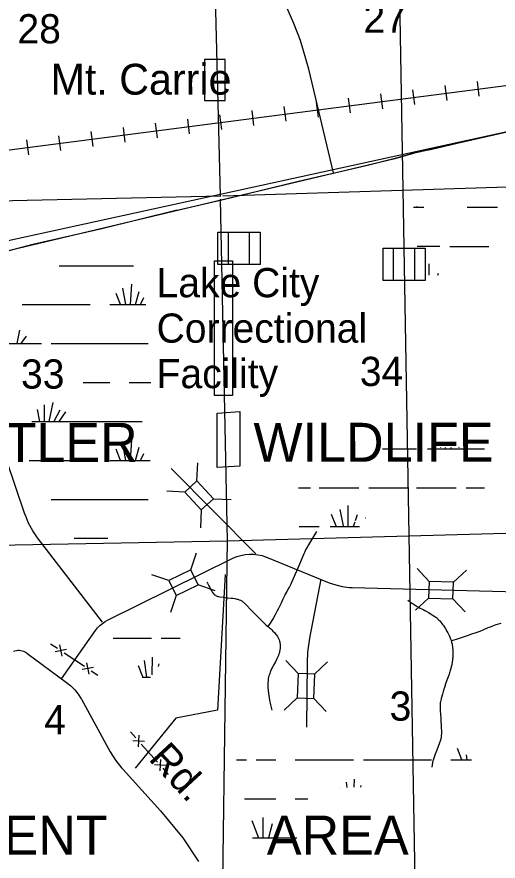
# Model space of a CAD drawing. Extents: x 2480962 to 2688785, y 277103 to 599240.
# Drawn here: x 2594408 to 2601822, y 429582 to 442588 of the extents above; entities that cross this region are included whole.
import ezdxf

# ---------------------------------------------------------------- set-up
doc = ezdxf.new("R2010")
doc.units = 0
for name, color, linetype in [('Communities and Subdivisions Names without Post Office', 7, 'Continuous'), ('Culture', 7, 'Continuous'), ('Culture Text', 7, 'Continuous'), ('Divided_Highway', 7, 'Continuous'), ('Level 15', 7, 'Continuous'), ('Level 31', 7, 'Continuous'), ('Local Roads Improved', 7, 'Continuous'), ('Local Roads Related Text', 7, 'Continuous'), ('Narrow River Creek and Branch and Slough', 7, 'Continuous'), ('National Forest', 7, 'Continuous'), ('Railroads', 7, 'Continuous'), ('Section Lines', 7, 'Continuous'), ('Section Numbers', 7, 'Continuous'), ('Swamps', 7, 'Continuous'), ('Township and Range lines', 7, 'Continuous'), ('Uninventoried Roads and Features', 7, 'Continuous'), ('US Routes Highway Center Lines', 7, 'Continuous')]:
    doc.layers.add(name, color=color, linetype=linetype)

msp = doc.modelspace()

# ---------------------------------------------------------------- linework, layer by layer
at = {"layer": 'Culture'}
for p, q in [((2597668.047, 438772.06), (2597668.047, 439270.755)), ((2597993.047, 438772.06), (2597993.047, 439270.755)), ((2600211.95, 438526.806), (2600211.95, 439025.502)), ((2600536.95, 438526.806), (2600536.95, 439025.502))]:
    msp.add_line(p, q, dxfattribs=at)
for points in [[(2597505.547, 439272.06), (2598155.548, 439272.06), (2598155.548, 438772.06), (2597505.547, 438772.06)], [(2600049.45, 439026.807), (2600699.45, 439026.807), (2600699.45, 438526.806), (2600049.45, 438526.806)]]:
    msp.add_lwpolyline(points, close=True, dxfattribs=at)
at = {"layer": 'Divided_Highway'}
msp.add_line((2600799.421, 414762.355), (2600001.432, 460214.017), dxfattribs=at)
at = {"layer": 'Level 31'}
for points in [[(2597300.424, 441299.956), (2597615.554, 441299.956), (2597615.554, 441930.636), (2597300.424, 441930.636)], [(2596685.921, 441788.733), (2596685.921, 441788.733), (2596685.921, 441788.733), (2596685.921, 441788.733)], [(2597453.07, 438831.85), (2597730.962, 438831.85), (2597730.962, 436756.233), (2597453.07, 436756.233)], [(2597492.271, 436484.125), (2597842.605, 436508.924), (2597842.605, 435668.463), (2597492.271, 435643.665)]]:
    msp.add_lwpolyline(points, close=True, dxfattribs=at)
at = {"layer": 'Local Roads Improved'}
for p, q in [((2598672.824, 442484.922), (2598337.502, 443272.871)), ((2599283.687, 440183.5), (2598904.21, 441781.411)), ((2594561.198, 432788.136), (2595174.794, 432334.55)), ((2595402.176, 432074.826), (2595847.373, 431267.539)), ((2596044.528, 430992.166), (2596621.012, 430359.212))]:
    msp.add_line(p, q, dxfattribs=at)
for points in [[(2598904.21, 441781.411), (2598775.003, 442221.574), (2598672.824, 442484.922)], [(2594355.714, 432816.846), (2594377.396, 432823.709), (2594399.678, 432828.269), (2594422.314, 432830.474), (2594445.057, 432830.302), (2594467.657, 432827.753), (2594489.866, 432822.856), (2594511.443, 432815.664), (2594532.149, 432806.255), (2594551.758, 432794.735), (2594561.198, 432788.136)], [(2595174.794, 432334.55), (2595240.123, 432280.749), (2595299.469, 432220.415), (2595352.185, 432154.207), (2595397.69, 432082.852), (2595402.176, 432074.826)], [(2595847.373, 431267.539), (2595927.295, 431139.015), (2596020.215, 431019.55), (2596044.528, 430992.166)], [(2596621.012, 430359.212), (2596962.539, 429942.344), (2597208.28, 429576.265)]]:
    msp.add_lwpolyline(points, dxfattribs=at)
at = {"layer": 'Narrow River Creek and Branch and Slough'}
for points in [[(2599025.572, 434661.78), (2598963.374, 434558.072), (2598901.177, 434454.364), (2598881.482, 434420.686), (2598867.283, 434395.083), (2598857.03, 434375.67), (2598842.4, 434346.182), (2598828.812, 434316.221), (2598734.129, 434096.435), (2598639.446, 433876.649)], [(2597332.671, 433880.675), (2597343.987, 433862.239), (2597355.051, 433843.674), (2597364.969, 433825.618), (2597378.689, 433797.903), (2597392.879, 433770.261), (2597409.408, 433741.231), (2597416.074, 433730.545), (2597422.224, 433721.437), (2597427.897, 433713.721), (2597438.599, 433700.96), (2597447.381, 433692.161), (2597454.451, 433686.08), (2597465.925, 433677.917), (2597472.086, 433674.315), (2597478.552, 433671.062), (2597492.817, 433665.186), (2597505.396, 433661.085), (2597516.467, 433658.164), (2597535.967, 433654.22), (2597595.064, 433646.145), (2597616.187, 433643.389), (2597653.245, 433639.661), (2597708.886, 433634.654), (2597736.653, 433631.447), (2597764.337, 433627.175), (2597782.272, 433623.694), (2597798.032, 433620.092), (2597811.748, 433616.423), (2597823.607, 433612.755), (2597833.819, 433609.152), (2597851.176, 433601.86), (2597863.638, 433595.475), (2597872.602, 433590.12), (2597885.329, 433581.099), (2597891.329, 433576.114), (2597897.061, 433570.795), (2597944.273, 433524.088), (2598014.356, 433453.748), (2598084.131, 433383.153), (2598150.893, 433315.32), (2598217.771, 433247.615), (2598229.188, 433236.587), (2598249.972, 433218.168), (2598282.095, 433191.539), (2598298.116, 433178.149), (2598313.825, 433164.382), (2598336.186, 433143.304), (2598352.398, 433127.031), (2598376.092, 433101.857), (2598399.376, 433075.738), (2598407.196, 433066.301), (2598413.578, 433057.808), (2598423.775, 433042.406), (2598430.663, 433030.394), (2598439.88, 433011.616), (2598447.891, 432991.903), (2598454.052, 432973.157), (2598458.316, 432956.503), (2598461.199, 432941.794), (2598463.082, 432928.854), (2598464.246, 432917.503), (2598465.215, 432897.637), (2598465.063, 432882.79), (2598463.455, 432860.711), (2598460.223, 432838.998), (2598453.091, 432805.387), (2598446.553, 432780.289), (2598440.894, 432761.589), (2598436.192, 432747.659), (2598428.349, 432726.956), (2598419.49, 432706.532), (2598409.783, 432686.618), (2598391.567, 432652.855), (2598363.241, 432603.245), (2598349.551, 432578.158), (2598336.743, 432552.423), (2598321.47, 432518.863), (2598310.774, 432493.501), (2598303.363, 432474.253), (2598298.228, 432459.639), (2598291.318, 432437.357), (2598285.507, 432414.547), (2598281.439, 432394.158), (2598278.696, 432376.266), (2598276.881, 432360.584), (2598274.923, 432333.103), (2598274.388, 432312.486), (2598274.916, 432281.6), (2598276.832, 432250.82), (2598280.283, 432213.906), (2598286.765, 432158.571), (2598294.385, 432103.258), (2598302.031, 432054.206), (2598308.539, 432017.672), (2598313.955, 431990.357), (2598323.086, 431949.436), (2598333.616, 431908.468)], [(2598649.268, 433900.705), (2598638.751, 433874.95), (2598628.173, 433849.22), (2598618.214, 433827.157), (2598608.538, 433808.317), (2598599.524, 433792.098), (2598566.187, 433736.177), (2598549.934, 433707.999), (2598542.268, 433693.682), (2598535.044, 433679.146), (2598506.68, 433618.102), (2598478.343, 433557.035), (2598457.927, 433514.451), (2598437.061, 433472.064), (2598418.934, 433436.598), (2598385.725, 433375.363), (2598359.617, 433330.109), (2598318.607, 433263.266), (2598275.476, 433197.613)], [(2600432.497, 433602.861), (2600467.346, 433576.546), (2600493.91, 433557.502), (2600514.103, 433543.638), (2600544.874, 433523.56), (2600576.275, 433504.397), (2600593.23, 433494.752), (2600623.389, 433478.843), (2600669.134, 433455.978), (2600691.923, 433444.368), (2600714.466, 433432.252), (2600748.45, 433412.839), (2600773.596, 433397.798), (2600792.277, 433386.2), (2600820.033, 433368.23), (2600847.495, 433349.485), (2600862.638, 433338.372), (2600875.433, 433328.172), (2600886.291, 433318.893), (2600895.543, 433310.508), (2600911.194, 433295.252), (2600922.501, 433283.337), (2600938.802, 433264.73), (2600954.358, 433245.276), (2600967.372, 433227.725), (2600978.256, 433212.189), (2600996.34, 433184.596), (2601009.246, 433163.558), (2601027.834, 433131.442), (2601045.863, 433098.648), (2601061.378, 433069.305), (2601072.358, 433047.221), (2601080.108, 433030.448), (2601085.598, 433017.68), (2601093.242, 432998.12), (2601096.77, 432988.117), (2601100.086, 432977.94), (2601105.856, 432957.681), (2601110.061, 432939.908), (2601113.151, 432924.326), (2601115.438, 432910.668), (2601118.601, 432886.722), (2601120.35, 432868.729), (2601122.132, 432841.693), (2601123.106, 432814.613), (2601123.579, 432773.689), (2601123.061, 432742.936), (2601122.018, 432719.871), (2601120.799, 432702.585), (2601118.164, 432676.697), (2601114.431, 432650.885), (2601106.614, 432607.876), (2601099.911, 432575.919), (2601094.325, 432552.113), (2601084.921, 432516.653), (2601079.708, 432499.031), (2601074.124, 432481.479), (2601066.828, 432460.06), (2601053.335, 432422.93), (2601032.492, 432367.565), (2601022.337, 432339.792), (2601012.689, 432311.808), (2600994.919, 432256.652), (2600982.184, 432215.178), (2600963.934, 432152.589), (2600946.581, 432089.295), (2600938.834, 432059.132), (2600933.749, 432036.402), (2600930.636, 432019.293), (2600928.819, 432006.427), (2600927.799, 431996.758), (2600926.9, 431982.224), (2600926.855, 431967.652), (2600929.276, 431913.612), (2600934.797, 431832.535), (2600937.595, 431791.983), (2600939.918, 431751.419), (2600944.205, 431656.469), (2600947.395, 431561.506), (2600947.585, 431546.837), (2600947.418, 431533.967), (2600946.971, 431522.702), (2600946.319, 431512.855), (2600944.519, 431495.685), (2600942.552, 431482.889), (2600940.692, 431473.357), (2600937.23, 431459.187), (2600935.175, 431452.17), (2600932.89, 431445.206), (2600919.138, 431406.323), (2600898.003, 431348.783), (2600876.554, 431291.433), (2600853.234, 431230.581), (2600841.622, 431200.124), (2600830.416, 431169.456), (2600824.931, 431152.699), (2600820.736, 431137.874), (2600817.463, 431124.797), (2600812.455, 431101.724), (2600806.114, 431066.83), (2600800.308, 431031.847)], [(2601100.086, 432977.94), (2601226.45, 433018.97), (2601352.717, 433060.302), (2601418.564, 433082.059), (2601484.285, 433104.189), (2601516.941, 433115.915), (2601545.22, 433126.961), (2601594.287, 433147.425), (2601667.653, 433178.784), (2601704.601, 433193.783), (2601741.954, 433207.728), (2601792.925, 433225.305), (2601869.815, 433250.309)]]:
    msp.add_lwpolyline(points, dxfattribs=at)
at = {"layer": 'National Forest'}
msp.add_line((2587885.054, 437743.344), (2604779.768, 441439.448), dxfattribs=at)
at = {"layer": 'Railroads'}
for p, q in [((2601497.271, 441593.696), (2601526.872, 441365.608)), ((2600505.588, 441464.996), (2600535.189, 441236.908)), ((2601001.429, 441529.346), (2601031.03, 441301.258)), ((2599513.904, 441336.296), (2599543.505, 441108.208)), ((2600009.746, 441400.646), (2600039.347, 441172.558)), ((2598026.379, 441143.245), (2598055.98, 440915.158)), ((2598522.22, 441207.595), (2598551.822, 440979.508)), ((2599018.062, 441271.946), (2599047.663, 441043.858)), ((2597034.695, 441014.545), (2597064.296, 440786.458)), ((2597530.537, 441078.895), (2597560.138, 440850.808)), ((2596043.012, 440885.845), (2596072.613, 440657.758)), ((2596538.853, 440950.195), (2596568.454, 440722.108)), ((2595051.328, 440757.145), (2595080.929, 440529.058)), ((2595547.17, 440821.495), (2595576.771, 440593.408)), ((2594555.486, 440692.795), (2594585.087, 440464.708))]:
    msp.add_line(p, q, dxfattribs=at)
for points in [[(2535189.55, 474029.408), (2536089.7, 471644.944), (2536291.253, 471185.4), (2536531.488, 470762.342), (2552586.883, 445559.036), (2552586.884, 445559.036), (2553075.384, 444874.143), (2553427.841, 444460.531), (2556691.947, 440882.519), (2556841.764, 440734.641), (2557006.218, 440603.234), (2557183.506, 440489.737), (2557371.687, 440395.394), (2557568.699, 440321.239), (2557735.519, 440276.028), (2568072.12, 437946.462), (2568887.934, 437807.005), (2569361.53, 437765.755), (2570495.789, 437701.245), (2571983.523, 437694.622), (2573132.142, 437796.523), (2616563.163, 443432.973)], [(2536531.488, 470762.342), (2552586.883, 445559.036), (2552586.884, 445559.036), (2553075.384, 444874.143), (2553427.841, 444460.531), (2556691.947, 440882.519), (2556841.764, 440734.641), (2557006.218, 440603.234), (2557183.506, 440489.737), (2557371.687, 440395.394), (2557568.699, 440321.239), (2557735.519, 440276.028), (2568072.12, 437946.462), (2568887.934, 437807.005), (2569361.53, 437765.755), (2570495.789, 437701.245), (2571983.523, 437694.622), (2573132.142, 437796.523), (2616563.163, 443432.973)]]:
    msp.add_lwpolyline(points, dxfattribs=at)
at = {"layer": 'Section Lines'}
for p, q in [((2597403.462, 445151.69), (2597539.387, 439828.716)), ((2602763.728, 439991.934), (2597579.47, 439827.099)), ((2597550.508, 439826.097), (2592187.234, 439703.594)), ((2597540.39, 439780.91), (2597649.124, 434515.387)), ((2597649.454, 434538.797), (2597574.807, 429216.543))]:
    msp.add_line(p, q, dxfattribs=at)
at = {"layer": 'Swamps'}
for p, q in [((2601343.05, 439654.816), (2601813.046, 439654.822)), ((2601079.033, 439052.191), (2601679.035, 439052.199)), ((2596159.45, 438155.048), (2596176.685, 438471.125)), ((2596003.376, 438155.184), (2595937.903, 438327.05)), ((2596088.45, 438155.097), (2596042.195, 438409.48)), ((2596236.135, 438155.228), (2596294.368, 438359.049)), ((2594487.945, 438154.983), (2595537.942, 438155.004)), ((2596312.731, 438155.151), (2596361.615, 438263.785)), ((2594411.217, 437554.787), (2594454.101, 437760.641)), ((2594473.412, 437554.481), (2594557.19, 437668.183)), ((2594828.911, 436613.541), (2594828.915, 436354.977)), ((2594961.815, 436649.79), (2594902.878, 436355.084)), ((2594720.171, 436541.045), (2594757.383, 436354.998)), ((2595070.557, 436528.969), (2594976.551, 436354.38)), ((2595155.133, 436504.806), (2595055.815, 436355.824)), ((2594637.969, 436354.974), (2596337.965, 436355.008)), ((2596159.482, 435755.032), (2596176.718, 436071.109)), ((2596088.482, 435755.081), (2596042.227, 436009.463)), ((2596236.168, 435755.212), (2596294.4, 435959.033)), ((2596003.409, 435755.168), (2595937.935, 435927.034)), ((2596312.764, 435755.135), (2596361.647, 435863.769)), ((2600734.689, 435935.123), (2601334.692, 435935.13)), ((2599066.453, 435335.088), (2599675.68, 435335.101)), ((2599831.535, 435332.486), (2600431.534, 435332.498)), ((2600566.45, 435335.118), (2601175.68, 435335.125)), ((2599506.02, 435061.316), (2599506.024, 434735.093)), ((2599252.294, 434928.405), (2599324.791, 434735.09)), ((2599385.198, 435000.903), (2599433.53, 434747.174)), ((2596183.393, 433018.009), (2596483.393, 433018.015)), ((2596411.403, 432418.074), (2596372.009, 432671.309)), ((2598096.141, 431142.926), (2598396.14, 431142.932)), ((2598696.14, 431142.939), (2599296.138, 431142.951)), ((2599296.138, 431142.951), (2599596.137, 431142.957)), ((2599746.137, 431142.961), (2600796.136, 431142.98)), ((2598194.812, 430253.926), (2598194.816, 429942.92)), ((2598339.8, 430157.271), (2598286.191, 429942.821)), ((2598472.705, 430096.862), (2598382.988, 429943.053))]:
    msp.add_line(p, q, dxfattribs=at)
for points in [[(2600520.786, 439654.806), (2600676.807, 439654.808)], [(2600565.583, 439672.637), (2600572.269, 439654.807)], [(2600572.834, 439054.803), (2600923.176, 439054.807)], [(2595057.088, 438754.999), (2596204.29, 438755.021)], [(2600753.516, 438781.025), (2600753.518, 438609.334)], [(2600898.505, 438636.039), (2600888.528, 438606.107)], [(2595837.942, 438155.01), (2596393.632, 438155.021)], [(2594047.312, 437554.97), (2594787.953, 437554.985)], [(2594937.952, 437554.988), (2596432.451, 437555.018)], [(2595428.119, 436954.994), (2595837.958, 436955.002)], [(2596137.957, 436955.008), (2596471.271, 436955.014)], [(2600819.236, 435949.888), (2600824.773, 435935.124)], [(2600932.592, 435952.04), (2600933.513, 435947.208)], [(2601006.007, 435953.434), (2601006.008, 435935.126)], [(2601097.263, 435955.167), (2601090.584, 435935.127)], [(2601217.55, 435957.45), (2601211.407, 435947.211)], [(2600041.036, 435935.112), (2600565.545, 435935.121)], [(2601334.692, 435935.13), (2601612.477, 435935.134)], [(2594594.923, 435754.968), (2595537.975, 435754.988)], [(2595837.974, 435754.994), (2596462.082, 435755.006)], [(2598748.553, 435332.464), (2598931.538, 435332.467)], [(2601331.537, 435332.509), (2601612.203, 435332.512)], [(2594937.985, 435154.971), (2596432.662, 435155.002)], [(2599651.008, 434916.331), (2599620.959, 434826.174)], [(2599612.932, 434802.095), (2599590.6, 434735.095)], [(2599783.914, 434868.005), (2599781.18, 434863.447)], [(2598755.236, 434735.078), (2599065.564, 434735.084)], [(2599234.708, 434735.088), (2599687.723, 434735.097)], [(2595288.654, 434554.974), (2595810.606, 434554.985)], [(2595891.324, 433018.003), (2596183.393, 433018.009)], [(2596633.392, 433018.018), (2596925.743, 433018.024)], [(2596490.175, 432450.442), (2596495.292, 432721.746)], [(2596349.081, 432418.995), (2596283.01, 432591.79)], [(2596590.764, 432581.518), (2596599.548, 432623.676)], [(2596340.467, 432418.008), (2596465.289, 432418.011)], [(2601261.573, 431143.156), (2601196.1, 431315.023)], [(2597789.402, 431142.92), (2597946.141, 431142.923)], [(2601096.138, 431142.983), (2601410.502, 431142.987)], [(2601346.648, 431143.068), (2601332.59, 431220.373)], [(2599496.838, 430718.567), (2599484.753, 430796.252)], [(2599605.659, 430720.576), (2599608.036, 430846.689)], [(2599706.841, 430722.445), (2599712.292, 430748.618)], [(2599395.767, 430716.701), (2599395.755, 430716.733)], [(2597914.828, 430542.918), (2598396.148, 430542.928)], [(2598696.148, 430542.935), (2598888.315, 430542.939)], [(2598025.661, 430205.593), (2598128.682, 429942.919)], [(2598040.255, 429942.917), (2598723.626, 429942.931)]]:
    msp.add_lwpolyline(points, dxfattribs=at)
at = {"layer": 'Township and Range lines'}
for p, q in [((2597648.517, 434515.37), (2602885.472, 434661.007)), ((2592317.336, 434417.674), (2597649.124, 434515.387))]:
    msp.add_line(p, q, dxfattribs=at)
at = {"layer": 'Uninventoried Roads and Features'}
for p, q in [((2594532.739, 434926.275), (2593233.222, 438743.333)), ((2597182.533, 435440.89), (2597193.974, 435715.608)), ((2598091.338, 434318.478), (2596787.394, 435632.963)), ((2597182.533, 435440.89), (2596994.138, 435267.559)), ((2597436.436, 435164.921), (2597182.533, 435440.89)), ((2596994.138, 435267.559), (2596719.42, 435279)), ((2596994.138, 435267.559), (2597248.041, 434991.59)), ((2597248.041, 434991.59), (2597436.436, 435164.921)), ((2597436.436, 435164.92), (2597711.154, 435153.479)), ((2597248.119, 434993.486), (2597236.679, 434718.768)), ((2595727.211, 433264.973), (2594727.614, 434562.861)), ((2597085.662, 434070.266), (2597173.996, 434330.646)), ((2598252.5, 434265.13), (2599220.664, 433870.437)), ((2595801.853, 433292.217), (2597736.526, 434246.744)), ((2596749.366, 433904.346), (2596488.986, 433992.68)), ((2597085.662, 434070.266), (2596749.366, 433904.346)), ((2597198.93, 433840.688), (2597085.662, 434070.266)), ((2600760.252, 433890.383), (2600572.488, 434091.244)), ((2601135.039, 433877.753), (2601335.9, 434065.517)), ((2596749.366, 433904.346), (2596862.634, 433674.768)), ((2599091.024, 433926.43), (2598916.665, 433018.345)), ((2600760.252, 433890.384), (2600751.629, 433634.529)), ((2601135.039, 433877.753), (2600760.252, 433890.384)), ((2601126.416, 433621.898), (2601135.039, 433877.753)), ((2596862.634, 433674.768), (2597198.93, 433840.688)), ((2597197.133, 433841.297), (2597457.513, 433752.964)), ((2599572.211, 433796.62), (2602655.136, 433713.832)), ((2596862.634, 433674.768), (2596774.3, 433414.388)), ((2600751.629, 433634.529), (2600550.768, 433446.765)), ((2600751.629, 433634.529), (2601126.416, 433621.898)), ((2601125.12, 433623.285), (2601312.884, 433422.424)), ((2595095.571, 432391.618), (2595618.257, 433134.998)), ((2594927.76, 432929.758), (2595031.925, 432860.659)), ((2595170.639, 432843.643), (2594997.376, 432808.576)), ((2595066.474, 432912.742), (2595101.541, 432739.478)), ((2595136.09, 432791.561), (2595448.586, 432584.265)), ((2595587.3, 432567.249), (2595414.036, 432532.182)), ((2595483.135, 432636.348), (2595518.202, 432463.084)), ((2598740.401, 432472.623), (2598552.485, 432673.343)), ((2598878.781, 432641.836), (2598867.949, 431645.302)), ((2598994.877, 432462.897), (2599195.597, 432650.813)), ((2595552.751, 432515.167), (2595656.916, 432446.068)), ((2598740.401, 432472.623), (2598728.053, 432097.826)), ((2598996.263, 432464.194), (2598740.401, 432472.623)), ((2598983.915, 432089.397), (2598996.263, 432464.194)), ((2598728.053, 432097.826), (2598527.334, 431909.91)), ((2598728.053, 432097.826), (2598983.915, 432089.397)), ((2598983.915, 432089.397), (2599171.831, 431888.677)), ((2596159.225, 431572.641), (2596242.29, 431479.232)), ((2596288.994, 431520.764), (2596278.65, 431344.291)), ((2596372.059, 431427.355), (2596195.585, 431437.7)), ((2596325.355, 431385.823), (2596574.549, 431105.596)), ((2596621.254, 431147.129), (2596610.91, 430970.655)), ((2596704.319, 431053.72), (2596527.845, 431064.064)), ((2596657.614, 431012.187), (2596740.679, 430918.778))]:
    msp.add_line(p, q, dxfattribs=at)
for points in [[(2594727.614, 434562.861), (2594652.581, 434671.618), (2594589.326, 434787.623), (2594538.544, 434909.603), (2594532.739, 434926.275)], [(2597736.526, 434246.744), (2597797.038, 434272.755), (2597859.94, 434292.3), (2597924.538, 434305.162), (2597990.128, 434311.202), (2598055.99, 434310.351), (2598121.401, 434302.621), (2598185.647, 434288.097), (2598248.022, 434266.936), (2598252.5, 434265.13)], [(2597616.228, 433997.182), (2597498.223, 431905.776), (2596857.726, 431783.283), (2596230.693, 431016.769)], [(2599220.664, 433870.437), (2599319.775, 433835.963), (2599421.947, 433812.038), (2599526.06, 433798.924), (2599572.211, 433796.62)], [(2595618.257, 433134.998), (2595649.838, 433175.257), (2595685.454, 433211.995), (2595724.714, 433244.809), (2595767.191, 433273.338), (2595801.853, 433292.217)], [(2598916.665, 433018.345), (2598886.301, 432798.651), (2598878.781, 432641.835)]]:
    msp.add_lwpolyline(points, dxfattribs=at)
at = {"layer": 'US Routes Highway Center Lines'}
for points in [[(2617060.11, 443239.087), (2615376.372, 443017.542), (2612708.978, 442698.519), (2609660.528, 442308.601), (2608951.586, 442219.983), (2606718.418, 441927.544), (2606168.988, 441812.341), (2604946.063, 441519.903), (2602774.929, 440997.058), (2600515.176, 440483.075), (2600231.599, 440403.319), (2596713.475, 439561.45), (2593452.342, 438790.476), (2592769.985, 438639.826), (2588666.983, 437647.307), (2588073.244, 437540.966), (2587887.147, 437514.38), (2586575.604, 437461.21), (2584758.941, 437461.21), (2583952.519, 437452.348), (2581595.287, 437408.039), (2580992.686, 437408.039), (2580886.345, 437390.316)], [(2617060.501, 443241.717), (2616019.213, 443104.188), (2615377.413, 443015.777), (2614630.828, 442927.366), (2614332.85, 442894.621), (2613163.856, 442753.817), (2611680.511, 442563.897), (2611215.533, 442508.231), (2609853.345, 442331.408), (2608428.941, 442154.585), (2607980.335, 442095.645), (2606840.812, 441941.743), (2606729.479, 441935.194), (2605887.935, 441745.274), (2604692.746, 441457.119), (2603759.515, 441237.728), (2602567.6, 440952.847), (2601690.036, 440756.377), (2600799.375, 440546.81), (2600557.062, 440500.967), (2600216.515, 440402.732)], [(2600216.515, 440402.732), (2599790.831, 440294.674), (2598746.268, 440052.362), (2597564.177, 439764.206), (2596876.533, 439603.756), (2596856.886, 439610.305)], [(2596856.886, 439603.756), (2595717.363, 439322.15), (2594653.153, 439079.838), (2594165.254, 438955.407), (2593212.377, 438739.29), (2592681.909, 438618.134), (2592148.167, 438490.429), (2591411.406, 438316.881), (2590894.037, 438195.725), (2590065.59, 437989.432), (2589325.555, 437809.335), (2588683.755, 437645.61), (2588241.698, 437567.022)]]:
    msp.add_lwpolyline(points, dxfattribs=at)

# ---------------------------------------------------------------- texts
at = {"layer": 'Communities and Subdivisions Names without Post Office'}
msp.add_text('Mt. Carrie', height=475, rotation=0.0011083, dxfattribs=at).set_placement((2594926.649, 441390.016))
at = {"layer": 'Culture Text'}
for s, p in [('Lake City ', (2596560.457, 438268.266)), ('Correctional', (2596560.47, 437568.266)), ('Facility', (2596560.483, 436868.266))]:
    msp.add_text(s, height=450, rotation=0.0010889, dxfattribs=at).set_placement(p)
at = {"layer": 'Level 15'}
for s, rotation, p in [('LAKE       BUTLER        WILDLIFE', 0.0290861, (2589491.964, 435729.31)), ('MANAGEMENT           AREA', 0.0291417, (2590056.685, 429678.508))]:
    msp.add_text(s, height=600, rotation=rotation, dxfattribs=at).set_placement(p)
at = {"layer": 'Local Roads Related Text'}
msp.add_text('Rd.', height=450, rotation=312.7416861, dxfattribs=at).set_placement((2596422.501, 431149.726))
at = {"layer": 'Section Numbers'}
for s, rotation, p in [('27', 359.9795222, (2599747.531, 442343.032)), ('28', 359.9795972, (2594416.451, 442179.752)), ('33', 359.9796417, (2594471.658, 436861.66)), ('34', 359.9791889, (2599691.954, 436901.064)), ('3', 359.9796889, (2600150.2, 431746.07)), ('4', 359.9796889, (2594829.447, 431535.347))]:
    msp.add_text(s, height=450, rotation=rotation, dxfattribs=at).set_placement(p)

doc.saveas('drawing.dxf')
